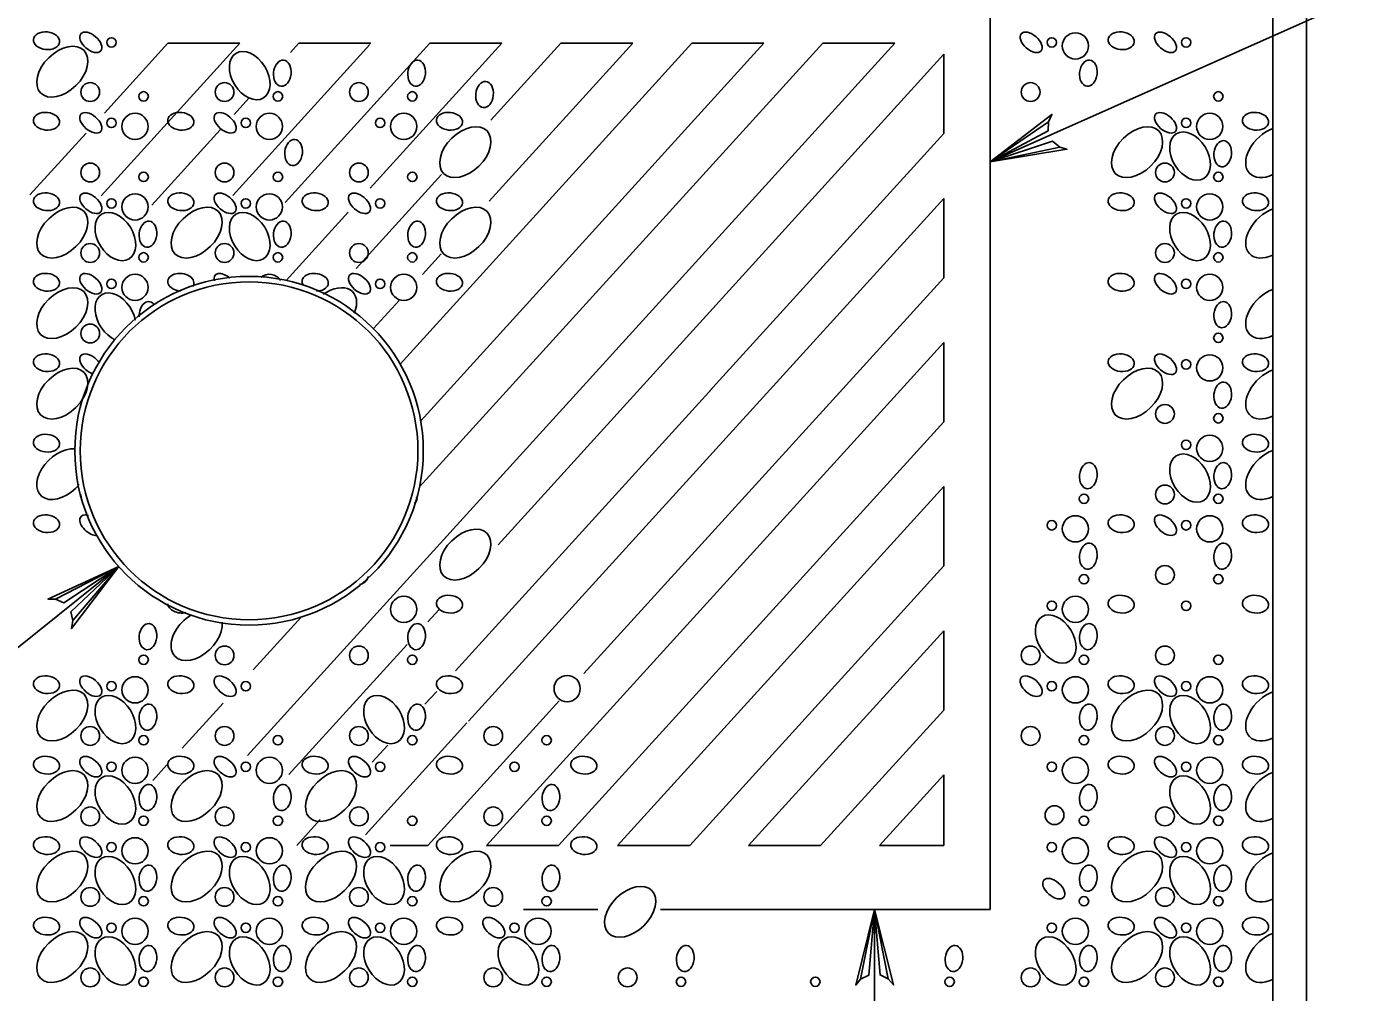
# Model space of a CAD drawing. Extents: x 636183 to 639890, y 299162 to 300538.
# Drawn here: x 637504.8 to 637566.2, y 299588.5 to 299633.1 of the extents above; entities that cross this region are included whole.
import ezdxf

# ---------------------------------------------------------------- set-up
doc = ezdxf.new("R2010")
doc.units = 0
doc.layers.add('Default', color=7, linetype='Continuous')

msp = doc.modelspace()

# ---------------------------------------------------------------- linework, layer by layer
at = {"layer": 'Default'}
for p, q in [((637549.366, 299626.866), (637609.094, 299653.523)), ((637549.366, 299634.71), (637549.366, 299592.335)), ((637509.082, 299608.172), (637453.503, 299563.607)), ((637527.796, 299592.335), (637531.225, 299592.335)), ((637534.131, 299592.335), (637549.366, 299592.335))]:
    msp.add_line(p, q, dxfattribs=at)
for points in [[(637466.528, 299577.98), (637564, 299577.98), (637564, 299649.515), (637466.528, 299649.515)], [(637467.774, 299579.263), (637562.439, 299579.263), (637562.439, 299647.782), (637467.774, 299647.782)]]:
    msp.add_lwpolyline(points, close=True, dxfattribs=at)
for points in [[(637508.275, 299625.306), (637514.686, 299632.356)], [(637508.419, 299629.127), (637511.356, 299632.356)], [(637511.356, 299632.356), (637514.686, 299632.356)], [(637511.356, 299632.356), (637514.686, 299632.356)], [(637514.353, 299625.323), (637520.696, 299632.297)], [(637515.03, 299599.441), (637544.968, 299632.356)], [(637516.774, 299624.997), (637523.468, 299632.356)], [(637517.018, 299631.923), (637517.412, 299632.356)], [(637517.412, 299632.356), (637520.743, 299632.356)], [(637517.412, 299632.356), (637520.743, 299632.356)], [(637520.707, 299625.658), (637526.799, 299632.356)], [(637522.096, 299617.53), (637535.581, 299632.356)], [(637522.988, 299611.852), (637541.637, 299632.356)], [(637522.988, 299611.852), (637541.637, 299632.356)], [(637523.043, 299614.909), (637538.912, 299632.356)], [(637523.468, 299632.356), (637526.799, 299632.356)], [(637523.468, 299632.356), (637526.799, 299632.356)], [(637526.211, 299625.051), (637532.855, 299632.356)], [(637526.289, 299628.799), (637529.524, 299632.356)], [(637529.524, 299632.356), (637532.855, 299632.356)], [(637529.524, 299632.356), (637532.855, 299632.356)], [(637535.581, 299632.356), (637538.912, 299632.356)], [(637535.581, 299632.356), (637538.912, 299632.356)], [(637541.637, 299632.356), (637544.968, 299632.356)], [(637541.637, 299632.356), (637544.968, 299632.356)], [(637526.618, 299609.184), (637547.225, 299631.84)], [(637547.225, 299631.84), (637547.225, 299628.179)], [(637547.225, 299631.84), (637547.225, 299628.179)], [(637514.414, 299629.06), (637515.098, 299629.812)], [(637552.587, 299627.556), (637552.923, 299627.457), (637549.366, 299626.866), (637552.587, 299627.556), (637552.26, 299627.821), (637549.366, 299626.866), (637552.047, 299628.299), (637552.067, 299628.716), (637549.366, 299626.866), (637552.226, 299629.061), (637552.067, 299628.716)], [(637504.978, 299625.344), (637507.577, 299628.201)], [(637510.605, 299624.873), (637513.772, 299628.354)], [(637536.398, 299616.275), (637547.225, 299628.179)], [(637536.398, 299616.275), (637547.225, 299628.179)], [(637520.055, 299621.945), (637524.004, 299626.286)], [(637525.26, 299601.033), (637547.225, 299625.182)], [(637547.225, 299625.182), (637547.225, 299621.52)], [(637547.225, 299625.182), (637547.225, 299621.52)], [(637516.828, 299621.393), (637519.692, 299624.542)], [(637523.131, 299621.664), (637523.996, 299622.616)], [(637530.588, 299603.229), (637547.225, 299621.52)], [(637520.858, 299619.165), (637522.044, 299620.47)], [(637526.09, 299595.287), (637547.225, 299618.523)], [(637526.09, 299595.287), (637547.225, 299618.523)], [(637547.225, 299618.523), (637547.225, 299614.861)], [(637547.225, 299618.523), (637547.225, 299614.861)], [(637524.653, 299603.362), (637536.517, 299616.406)], [(637529.421, 299595.287), (637547.225, 299614.861)], [(637529.421, 299595.287), (637547.225, 299614.861)], [(637532.147, 299595.287), (637547.225, 299611.865)], [(637532.147, 299595.287), (637547.225, 299611.865)], [(637547.225, 299611.865), (637547.225, 299608.203)], [(637547.225, 299611.865), (637547.225, 299608.203)], [(637506.153, 299606.664), (637505.804, 299606.672), (637509.082, 299608.172), (637506.153, 299606.664), (637506.539, 299606.494), (637509.082, 299608.172), (637506.869, 299606.087), (637506.959, 299605.68), (637509.082, 299608.172), (637506.895, 299605.305), (637506.959, 299605.68)], [(637535.478, 299595.287), (637547.225, 299608.203)], [(637535.478, 299595.287), (637547.225, 299608.203)], [(637523.377, 299605.621), (637523.89, 299606.185)], [(637515.303, 299603.403), (637517.514, 299605.833)], [(637538.203, 299595.287), (637547.225, 299605.206)], [(637538.203, 299595.287), (637547.225, 299605.206)], [(637547.225, 299605.206), (637547.225, 299601.544)], [(637547.225, 299605.206), (637547.225, 299601.544)], [(637516.953, 299598.559), (637522.422, 299604.572)], [(637523.241, 299601.809), (637523.783, 299602.405)], [(637512.013, 299599.785), (637513.907, 299601.868)], [(637523.365, 299595.287), (637529.447, 299601.974)], [(637541.534, 299595.287), (637547.225, 299601.544)], [(637541.534, 299595.287), (637547.225, 299601.544)], [(637520.484, 299595.782), (637525.18, 299600.945)], [(637520.802, 299599.128), (637521.521, 299599.918)], [(637510.653, 299598.29), (637511.308, 299599.01)], [(637544.259, 299595.287), (637547.225, 299598.548)], [(637547.225, 299598.548), (637547.225, 299595.287), (637544.259, 299595.287)], [(637544.259, 299595.287), (637547.225, 299598.548)], [(637547.225, 299598.548), (637547.225, 299595.287), (637544.259, 299595.287)], [(637517.309, 299595.287), (637518.393, 299596.479)], [(637523.365, 299595.287), (637521.635, 299595.287)], [(637523.365, 299595.287), (637521.81, 299595.287)], [(637529.421, 299595.287), (637526.09, 299595.287)], [(637529.421, 299595.287), (637526.09, 299595.287)], [(637535.478, 299595.287), (637532.147, 299595.287)], [(637535.478, 299595.287), (637532.147, 299595.287)], [(637541.534, 299595.287), (637538.203, 299595.287)], [(637541.534, 299595.287), (637538.203, 299595.287)], [(637543.383, 299589.103), (637543.159, 299588.834), (637544.02, 299592.335), (637543.383, 299589.103), (637543.756, 299589.3), (637544.02, 299592.335), (637544.279, 299589.306), (637544.654, 299589.123), (637544.02, 299592.335), (637544.908, 299588.841), (637544.654, 299589.123)], [(637544.02, 299592.335), (637544.02, 299564.483)]]:
    msp.add_lwpolyline(points, dxfattribs=at)
for centre, radius in [((637508.742, 299632.392), 0.217), ((637552.218, 299632.392), 0.217), ((637553.313, 299632.229), 0.606), ((637558.429, 299632.392), 0.217), ((637507.764, 299630.098), 0.435), ((637513.975, 299630.098), 0.435), ((637520.186, 299630.098), 0.435), ((637551.241, 299630.098), 0.435), ((637510.233, 299629.898), 0.217), ((637516.444, 299629.898), 0.217), ((637522.655, 299629.898), 0.217), ((637559.92, 299629.898), 0.217), ((637508.742, 299628.673), 0.217), ((637509.836, 299628.51), 0.606), ((637514.952, 299628.673), 0.217), ((637516.047, 299628.51), 0.606), ((637521.163, 299628.673), 0.217), ((637522.258, 299628.51), 0.606), ((637558.429, 299628.673), 0.217), ((637559.524, 299628.51), 0.606), ((637507.764, 299626.379), 0.435), ((637513.975, 299626.379), 0.435), ((637520.186, 299626.379), 0.435), ((637557.452, 299626.379), 0.435), ((637510.233, 299626.179), 0.217), ((637516.444, 299626.179), 0.217), ((637522.655, 299626.179), 0.217), ((637559.92, 299626.179), 0.217), ((637508.742, 299624.954), 0.217), ((637509.836, 299624.791), 0.606), ((637514.952, 299624.954), 0.217), ((637516.047, 299624.791), 0.606), ((637521.163, 299624.954), 0.217), ((637558.429, 299624.954), 0.217), ((637559.524, 299624.791), 0.606), ((637507.764, 299622.661), 0.435), ((637513.975, 299622.661), 0.435), ((637520.186, 299622.661), 0.435), ((637557.452, 299622.661), 0.435), ((637510.233, 299622.46), 0.217), ((637516.444, 299622.46), 0.217), ((637522.655, 299622.46), 0.217), ((637559.92, 299622.46), 0.217), ((637515.106, 299613.522), 8.057), ((637515.106, 299613.522), 7.807), ((637508.742, 299621.235), 0.217), ((637509.836, 299621.072), 0.606), ((637521.163, 299621.235), 0.217), ((637522.258, 299621.072), 0.606), ((637558.429, 299621.235), 0.217), ((637559.524, 299621.072), 0.606), ((637507.764, 299618.942), 0.435), ((637559.92, 299618.741), 0.217), ((637558.429, 299617.516), 0.217), ((637559.524, 299617.353), 0.606), ((637557.452, 299615.223), 0.435), ((637559.92, 299615.023), 0.217), ((637558.429, 299613.798), 0.217), ((637559.524, 299613.635), 0.606), ((637553.709, 299611.304), 0.217), ((637557.452, 299611.504), 0.435), ((637559.92, 299611.304), 0.217), ((637552.218, 299610.079), 0.217), ((637553.313, 299609.916), 0.606), ((637558.429, 299610.079), 0.217), ((637559.524, 299609.916), 0.606), ((637553.709, 299607.585), 0.217), ((637557.452, 299607.785), 0.435), ((637559.92, 299607.585), 0.217), ((637522.258, 299606.197), 0.606), ((637552.218, 299606.36), 0.217), ((637553.313, 299606.197), 0.606), ((637558.429, 299606.36), 0.217), ((637510.233, 299603.866), 0.217), ((637513.975, 299604.067), 0.435), ((637520.186, 299604.067), 0.435), ((637522.655, 299603.866), 0.217), ((637551.241, 299604.067), 0.435), ((637553.709, 299603.866), 0.217), ((637557.452, 299604.067), 0.435), ((637559.92, 299603.866), 0.217), ((637508.742, 299602.641), 0.217), ((637509.836, 299602.478), 0.606), ((637514.952, 299602.641), 0.217), ((637529.813, 299602.535), 0.606), ((637552.218, 299602.641), 0.217), ((637553.313, 299602.478), 0.606), ((637558.429, 299602.641), 0.217), ((637559.524, 299602.478), 0.606), ((637507.764, 299600.348), 0.435), ((637513.975, 299600.348), 0.435), ((637520.186, 299600.348), 0.435), ((637526.397, 299600.348), 0.435), ((637551.241, 299600.348), 0.435), ((637557.452, 299600.348), 0.435), ((637510.233, 299600.147), 0.217), ((637516.444, 299600.147), 0.217), ((637522.655, 299600.147), 0.217), ((637528.866, 299600.147), 0.217), ((637553.709, 299600.147), 0.217), ((637559.92, 299600.147), 0.217), ((637508.742, 299598.922), 0.217), ((637509.836, 299598.759), 0.606), ((637514.952, 299598.922), 0.217), ((637516.047, 299598.759), 0.606), ((637521.163, 299598.922), 0.217), ((637527.374, 299598.922), 0.217), ((637552.218, 299598.922), 0.217), ((637553.313, 299598.759), 0.606), ((637558.429, 299598.922), 0.217), ((637559.524, 299598.759), 0.606), ((637507.764, 299596.629), 0.435), ((637513.975, 299596.629), 0.435), ((637520.186, 299596.629), 0.435), ((637526.397, 299596.629), 0.435), ((637552.345, 299596.687), 0.435), ((637557.452, 299596.629), 0.435), ((637510.233, 299596.429), 0.217), ((637516.444, 299596.429), 0.217), ((637522.655, 299596.429), 0.217), ((637528.866, 299596.429), 0.217), ((637553.709, 299596.429), 0.217), ((637559.92, 299596.429), 0.217), ((637509.836, 299595.04), 0.606), ((637516.047, 299595.04), 0.606), ((637553.313, 299595.04), 0.606), ((637559.524, 299595.04), 0.606), ((637508.742, 299595.204), 0.217), ((637514.952, 299595.204), 0.217), ((637521.163, 299595.204), 0.217), ((637552.218, 299595.204), 0.217), ((637558.429, 299595.204), 0.217), ((637507.764, 299592.91), 0.435), ((637513.975, 299592.91), 0.435), ((637520.186, 299592.91), 0.435), ((637526.397, 299592.91), 0.435), ((637557.452, 299592.91), 0.435), ((637510.233, 299592.71), 0.217), ((637516.444, 299592.71), 0.217), ((637522.655, 299592.71), 0.217), ((637528.866, 299592.71), 0.217), ((637553.709, 299592.71), 0.217), ((637559.92, 299592.71), 0.217), ((637509.836, 299591.322), 0.606), ((637516.047, 299591.322), 0.606), ((637522.258, 299591.322), 0.606), ((637528.469, 299591.322), 0.606), ((637553.313, 299591.322), 0.606), ((637559.524, 299591.322), 0.606), ((637508.742, 299591.485), 0.217), ((637514.952, 299591.485), 0.217), ((637521.163, 299591.485), 0.217), ((637527.374, 299591.485), 0.217), ((637552.218, 299591.485), 0.217), ((637558.429, 299591.485), 0.217), ((637507.764, 299589.191), 0.435), ((637513.975, 299589.191), 0.435), ((637520.186, 299589.191), 0.435), ((637526.397, 299589.191), 0.435), ((637532.608, 299589.191), 0.435), ((637551.241, 299589.191), 0.435), ((637557.452, 299589.191), 0.435), ((637510.233, 299588.991), 0.217), ((637516.444, 299588.991), 0.217), ((637522.655, 299588.991), 0.217), ((637528.866, 299588.991), 0.217), ((637535.077, 299588.991), 0.217), ((637541.288, 299588.991), 0.217), ((637547.498, 299588.991), 0.217), ((637553.709, 299588.991), 0.217), ((637559.92, 299588.991), 0.217)]:
    msp.add_circle(centre, radius, dxfattribs=at)
for centre, radius, start, end in [((637516.047, 299621.072), 0.606, 32.08901, 129.92615), ((637507.764, 299611.504), 0.435, 179.28694, 199.4119), ((637522.655, 299611.304), 0.217, 294.07304, 24.97082), ((637520.186, 299607.785), 0.435, 273.22231, 351.21337)]:
    msp.add_arc(centre, radius, start, end, dxfattribs=at)
for centre, major_axis, ratio in [((637505.742, 299632.467), (0.603, -0.061), 0.672414), ((637507.789, 299632.396), (0.459, -0.397), 0.56568), ((637551.266, 299632.396), (0.459, -0.397), 0.56568), ((637555.429, 299632.467), (0.603, -0.061), 0.672414), ((637557.477, 299632.396), (0.459, -0.397), 0.56568), ((637506.473, 299631.038), (1.003, 0.982), 0.641702), ((637515.137, 299630.856), (-0.638, 1.03), 0.672414), ((637516.644, 299630.967), (0.061, 0.603), 0.672414), ((637522.855, 299630.967), (0.061, 0.603), 0.672414), ((637553.91, 299630.967), (0.061, 0.603), 0.672414), ((637525.994, 299629.98), (0.061, 0.603), 0.672414), ((637505.742, 299628.748), (0.603, -0.061), 0.672414), ((637507.789, 299628.677), (0.459, -0.397), 0.56568), ((637511.953, 299628.748), (0.603, -0.061), 0.672414), ((637514, 299628.677), (0.459, -0.397), 0.56568), ((637524.374, 299628.748), (0.603, -0.061), 0.672414), ((637525.106, 299627.319), (1.003, 0.982), 0.641702), ((637556.161, 299627.319), (1.003, 0.982), 0.641702), ((637557.477, 299628.677), (0.459, -0.397), 0.56568), ((637561.64, 299628.748), (0.603, -0.061), 0.672414), ((637558.614, 299627.138), (-0.638, 1.03), 0.672414), ((637517.167, 299627.306), (0.061, 0.603), 0.672414), ((637560.121, 299627.248), (0.061, 0.603), 0.672414), ((637505.742, 299625.029), (0.603, -0.061), 0.672414), ((637506.473, 299623.601), (1.003, 0.982), 0.641702), ((637507.789, 299624.958), (0.459, -0.397), 0.56568), ((637511.953, 299625.029), (0.603, -0.061), 0.672414), ((637512.684, 299623.601), (1.003, 0.982), 0.641702), ((637514, 299624.958), (0.459, -0.397), 0.56568), ((637518.164, 299625.029), (0.603, -0.061), 0.672414), ((637520.211, 299624.958), (0.459, -0.397), 0.56568), ((637524.374, 299625.029), (0.603, -0.061), 0.672414), ((637525.106, 299623.601), (1.003, 0.982), 0.641702), ((637555.429, 299625.029), (0.603, -0.061), 0.672414), ((637557.477, 299624.958), (0.459, -0.397), 0.56568), ((637561.64, 299625.029), (0.603, -0.061), 0.672414), ((637508.926, 299623.419), (-0.638, 1.03), 0.672414), ((637515.137, 299623.419), (-0.638, 1.03), 0.672414), ((637558.614, 299623.419), (-0.638, 1.03), 0.672414), ((637510.433, 299623.529), (0.061, 0.603), 0.672414), ((637516.644, 299623.529), (0.061, 0.603), 0.672414), ((637522.855, 299623.529), (0.061, 0.603), 0.672414), ((637560.121, 299623.529), (0.061, 0.603), 0.672414), ((637505.742, 299621.31), (0.603, -0.061), 0.672414), ((637507.789, 299621.239), (0.459, -0.397), 0.56568), ((637520.211, 299621.239), (0.459, -0.397), 0.56568), ((637524.374, 299621.31), (0.603, -0.061), 0.672414), ((637555.429, 299621.31), (0.603, -0.061), 0.672414), ((637557.477, 299621.239), (0.459, -0.397), 0.56568), ((637506.473, 299619.882), (1.003, 0.982), 0.641702), ((637560.121, 299619.811), (0.061, 0.603), 0.672414), ((637505.742, 299617.591), (0.603, -0.061), 0.672414), ((637555.429, 299617.591), (0.603, -0.061), 0.672414), ((637557.477, 299617.52), (0.459, -0.397), 0.56568), ((637561.64, 299617.591), (0.603, -0.061), 0.672414), ((637506.473, 299616.163), (1.003, 0.982), 0.641702), ((637556.161, 299616.163), (1.003, 0.982), 0.641702), ((637560.121, 299616.092), (0.061, 0.603), 0.672414), ((637505.742, 299613.873), (0.603, -0.061), 0.672414), ((637561.64, 299613.873), (0.603, -0.061), 0.672414), ((637558.614, 299612.262), (-0.638, 1.03), 0.672414), ((637553.91, 299612.373), (0.061, 0.603), 0.672414), ((637560.121, 299612.373), (0.061, 0.603), 0.672414), ((637505.742, 299610.154), (0.603, -0.061), 0.672414), ((637555.429, 299610.154), (0.603, -0.061), 0.672414), ((637557.477, 299610.083), (0.459, -0.397), 0.56568), ((637561.64, 299610.154), (0.603, -0.061), 0.672414), ((637525.106, 299608.725), (1.003, 0.982), 0.641702), ((637553.91, 299608.654), (0.061, 0.603), 0.672414), ((637560.121, 299608.654), (0.061, 0.603), 0.672414), ((637524.374, 299606.435), (0.603, -0.061), 0.672414), ((637555.429, 299606.435), (0.603, -0.061), 0.672414), ((637561.64, 299606.435), (0.603, -0.061), 0.672414), ((637552.403, 299604.825), (-0.638, 1.03), 0.672414), ((637510.433, 299604.935), (0.061, 0.603), 0.672414), ((637522.855, 299604.935), (0.061, 0.603), 0.672414), ((637553.91, 299604.935), (0.061, 0.603), 0.672414), ((637505.742, 299602.716), (0.603, -0.061), 0.672414), ((637507.789, 299602.645), (0.459, -0.397), 0.56568), ((637511.953, 299602.716), (0.603, -0.061), 0.672414), ((637514, 299602.645), (0.459, -0.397), 0.56568), ((637524.374, 299602.716), (0.603, -0.061), 0.672414), ((637551.266, 299602.645), (0.459, -0.397), 0.56568), ((637555.429, 299602.716), (0.603, -0.061), 0.672414), ((637557.477, 299602.645), (0.459, -0.397), 0.56568), ((637561.64, 299602.716), (0.603, -0.061), 0.672414), ((637506.473, 299601.288), (1.003, 0.982), 0.641702), ((637508.926, 299601.106), (-0.638, 1.03), 0.672414), ((637521.348, 299601.106), (-0.638, 1.03), 0.672414), ((637556.161, 299601.288), (1.003, 0.982), 0.641702), ((637558.614, 299601.106), (-0.638, 1.03), 0.672414), ((637510.433, 299601.216), (0.061, 0.603), 0.672414), ((637522.855, 299601.216), (0.061, 0.603), 0.672414), ((637553.91, 299601.216), (0.061, 0.603), 0.672414), ((637560.121, 299601.216), (0.061, 0.603), 0.672414), ((637505.742, 299598.997), (0.603, -0.061), 0.672414), ((637507.789, 299598.926), (0.459, -0.397), 0.56568), ((637511.953, 299598.997), (0.603, -0.061), 0.672414), ((637514, 299598.926), (0.459, -0.397), 0.56568), ((637518.164, 299598.997), (0.603, -0.061), 0.672414), ((637520.211, 299598.926), (0.459, -0.397), 0.56568), ((637524.374, 299598.997), (0.603, -0.061), 0.672414), ((637530.585, 299598.997), (0.603, -0.061), 0.672414), ((637555.429, 299598.997), (0.603, -0.061), 0.672414), ((637557.477, 299598.926), (0.459, -0.397), 0.56568), ((637561.64, 299598.997), (0.603, -0.061), 0.672414), ((637506.473, 299597.569), (1.003, 0.982), 0.641702), ((637508.926, 299597.387), (-0.638, 1.03), 0.672414), ((637512.684, 299597.569), (1.003, 0.982), 0.641702), ((637518.895, 299597.569), (1.003, 0.982), 0.641702), ((637558.614, 299597.387), (-0.638, 1.03), 0.672414), ((637510.433, 299597.498), (0.061, 0.603), 0.672414), ((637516.644, 299597.498), (0.061, 0.603), 0.672414), ((637529.066, 299597.498), (0.061, 0.603), 0.672414), ((637553.91, 299597.498), (0.061, 0.603), 0.672414), ((637560.121, 299597.498), (0.061, 0.603), 0.672414), ((637505.742, 299595.279), (0.603, -0.061), 0.672414), ((637507.789, 299595.208), (0.459, -0.397), 0.56568), ((637511.953, 299595.279), (0.603, -0.061), 0.672414), ((637514, 299595.208), (0.459, -0.397), 0.56568), ((637518.164, 299595.279), (0.603, -0.061), 0.672414), ((637520.211, 299595.208), (0.459, -0.397), 0.56568), ((637524.374, 299595.279), (0.603, -0.061), 0.672414), ((637530.585, 299595.279), (0.603, -0.061), 0.672414), ((637555.429, 299595.279), (0.603, -0.061), 0.672414), ((637557.477, 299595.208), (0.459, -0.397), 0.56568), ((637561.64, 299595.279), (0.603, -0.061), 0.672414), ((637506.473, 299593.85), (1.003, 0.982), 0.641702), ((637508.926, 299593.668), (-0.638, 1.03), 0.672414), ((637512.684, 299593.85), (1.003, 0.982), 0.641702), ((637515.137, 299593.668), (-0.638, 1.03), 0.672414), ((637518.895, 299593.85), (1.003, 0.982), 0.641702), ((637521.348, 299593.668), (-0.638, 1.03), 0.672414), ((637525.106, 299593.85), (1.003, 0.982), 0.641702), ((637556.161, 299593.85), (1.003, 0.982), 0.641702), ((637558.614, 299593.668), (-0.638, 1.03), 0.672414), ((637510.433, 299593.779), (0.061, 0.603), 0.672414), ((637516.644, 299593.779), (0.061, 0.603), 0.672414), ((637522.855, 299593.779), (0.061, 0.603), 0.672414), ((637529.066, 299593.779), (0.061, 0.603), 0.672414), ((637553.91, 299593.779), (0.061, 0.603), 0.672414), ((637560.121, 299593.779), (0.061, 0.603), 0.672414), ((637552.312, 299593.289), (0.459, -0.397), 0.56568), ((637532.727, 299592.222), (1.003, 0.982), 0.641702), ((637505.742, 299591.56), (0.603, -0.061), 0.672414), ((637507.789, 299591.489), (0.459, -0.397), 0.56568), ((637511.953, 299591.56), (0.603, -0.061), 0.672414), ((637514, 299591.489), (0.459, -0.397), 0.56568), ((637518.164, 299591.56), (0.603, -0.061), 0.672414), ((637520.211, 299591.489), (0.459, -0.397), 0.56568), ((637524.374, 299591.56), (0.603, -0.061), 0.672414), ((637526.422, 299591.489), (0.459, -0.397), 0.56568), ((637555.429, 299591.56), (0.603, -0.061), 0.672414), ((637557.477, 299591.489), (0.459, -0.397), 0.56568), ((637561.64, 299591.56), (0.603, -0.061), 0.672414), ((637506.473, 299590.131), (1.003, 0.982), 0.641702), ((637508.926, 299589.949), (-0.638, 1.03), 0.672414), ((637512.684, 299590.131), (1.003, 0.982), 0.641702), ((637515.137, 299589.949), (-0.638, 1.03), 0.672414), ((637518.895, 299590.131), (1.003, 0.982), 0.641702), ((637521.348, 299589.949), (-0.638, 1.03), 0.672414), ((637527.559, 299589.949), (-0.638, 1.03), 0.672414), ((637552.403, 299589.949), (-0.638, 1.03), 0.672414), ((637556.161, 299590.131), (1.003, 0.982), 0.641702), ((637558.614, 299589.949), (-0.638, 1.03), 0.672414), ((637510.433, 299590.06), (0.061, 0.603), 0.672414), ((637516.644, 299590.06), (0.061, 0.603), 0.672414), ((637522.855, 299590.06), (0.061, 0.603), 0.672414), ((637529.066, 299590.06), (0.061, 0.603), 0.672414), ((637535.277, 299590.06), (0.061, 0.603), 0.672414), ((637547.699, 299590.06), (0.061, 0.603), 0.672414), ((637553.91, 299590.06), (0.061, 0.603), 0.672414), ((637560.121, 299590.06), (0.061, 0.603), 0.672414)]:
    msp.add_ellipse(centre, major_axis=major_axis, ratio=ratio, dxfattribs=at)
for centre, major_axis, ratio, start_param, end_param in [((637562.372, 299627.319), (1.003, 0.982), 0.641702, 0.953255, 4.207946), ((637562.372, 299623.601), (1.003, 0.982), 0.641702, 0.953255, 4.207946), ((637511.953, 299621.31), (0.603, -0.061), 0.672414, 5.91404, 11.029471), ((637514, 299621.239), (0.459, -0.397), 0.56568, 1.585366, 3.842774), ((637518.164, 299621.31), (0.603, -0.061), 0.672414, 4.888782, 9.947223), ((637508.926, 299619.7), (-0.638, 1.03), 0.672414, 4.184517, 8.673548), ((637518.895, 299619.882), (1.003, 0.982), 0.641702, 5.292006, 7.600829), ((637562.372, 299619.882), (1.003, 0.982), 0.641702, 0.953255, 4.207946), ((637510.433, 299619.811), (0.061, 0.603), 0.672414, 5.600403, 8.081831), ((637507.789, 299617.52), (0.459, -0.397), 0.56568, 1.117898, 5.369391), ((637562.372, 299616.163), (1.003, 0.982), 0.641702, 0.953255, 4.207946), ((637506.473, 299612.444), (1.003, 0.982), 0.641702, 0.491654, 4.872134), ((637562.372, 299612.444), (1.003, 0.982), 0.641702, 0.953255, 4.207946), ((637507.789, 299610.083), (0.459, -0.397), 0.56568, 2.230911, 5.76277), ((637511.953, 299606.435), (0.603, -0.061), 0.672414, 3.243872, 5.176442), ((637512.684, 299605.006), (1.003, 0.982), 0.641702, 1.239983, 5.82765), ((637562.372, 299601.288), (1.003, 0.982), 0.641702, 0.953255, 4.207946), ((637562.372, 299597.569), (1.003, 0.982), 0.641702, 0.953255, 4.207946), ((637562.372, 299593.85), (1.003, 0.982), 0.641702, 0.953255, 4.207946), ((637543.739, 299590.131), (1.003, 0.982), 0.641702, 0.719916, 0.81568), ((637562.372, 299590.131), (1.003, 0.982), 0.641702, 0.953255, 4.207946)]:
    msp.add_ellipse(centre, major_axis=major_axis, ratio=ratio, start_param=start_param, end_param=end_param, dxfattribs=at)

doc.saveas('drawing.dxf')
